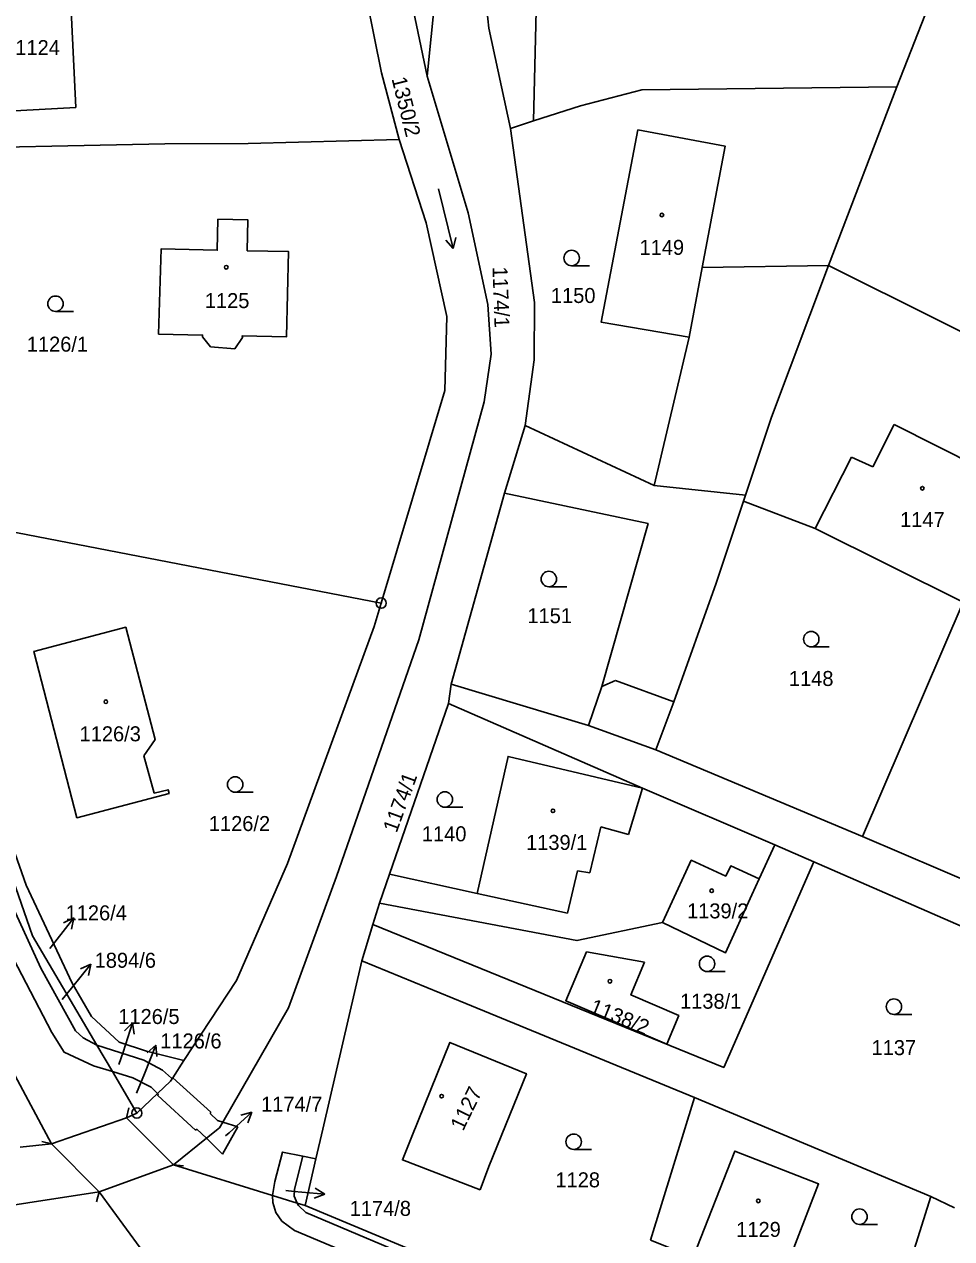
# Model space of a CAD drawing. Extents: x -587171 to -555306, y -1167727 to -1074732.
# Drawn here: x -560044.2 to -559953.8, y -1077309.7 to -1077191.4 of the extents above; entities that cross this region are included whole.
import ezdxf

# ---------------------------------------------------------------- set-up
doc = ezdxf.new("R2010")
doc.units = 0
for name, color, linetype in [('Hranice parcel', 7, 'Continuous'), ('Parcelní čísla', 7, 'Continuous'), ('Pop  PČ popisy', 7, 'Continuous'), ('Vnitřní kresba', 7, 'Continuous'), ('Značky bodu BP', 7, 'Continuous'), ('Značky budov', 7, 'Continuous'), ('Značky kultur', 7, 'Continuous')]:
    doc.layers.add(name, color=color, linetype=linetype)

msp = doc.modelspace()

# ---------------------------------------------------------------- linework, layer by layer
at = {"layer": 'Hranice parcel'}
for p, q in [((-560004.91, -1077196.43), (-560001.14, -1077158.62)), ((-559993.89, -1077173.69), (-559994.57, -1077200.8)), ((-559954.11, -1077184.61), (-559959.19, -1077197.48)), ((-559959.19, -1077197.48), (-559965.84, -1077214.88)), ((-559994.57, -1077200.8), (-559996.81, -1077201.54)), ((-559995.39, -1077230.48), (-559997.38, -1077237.06)), ((-559997.38, -1077237.06), (-560002.57, -1077255.66)), ((-560052.86, -1077239.38), (-560009.4, -1077247.76)), ((-559952.71, -1077247.67), (-559962.52, -1077270.5)), ((-560002.57, -1077255.66), (-560002.85, -1077257.55)), ((-559989.22, -1077259.69), (-560002.57, -1077255.66)), ((-560002.85, -1077257.55), (-560008.59, -1077274.16)), ((-559983.95, -1077265.8), (-560002.85, -1077257.55)), ((-559982.64, -1077262.05), (-559989.22, -1077259.69)), ((-559962.52, -1077270.5), (-559982.64, -1077262.05)), ((-559971.06, -1077271.31), (-559983.95, -1077265.8)), ((-559943.24, -1077278.73), (-559962.52, -1077270.5)), ((-559972.57, -1077274.63), (-559971.06, -1077271.31)), ((-559971.06, -1077271.31), (-559967.26, -1077272.96)), ((-559942.85, -1077283.65), (-559967.26, -1077272.96)), ((-560008.59, -1077274.16), (-560009.57, -1077277)), ((-560009.57, -1077277), (-560010.22, -1077279.07)), ((-560010.22, -1077279.07), (-560011.29, -1077282.6)), ((-560037.1, -1077290.82), (-560035.58, -1077293.41)), ((-560032.27, -1077291.41), (-560028.61, -1077292.34)), ((-560029.7, -1077294), (-560028.61, -1077292.34)), ((-560033.2, -1077297.44), (-560035.58, -1077293.41)), ((-560029.84, -1077294.05), (-560029.7, -1077294)), ((-560033.2, -1077297.44), (-560031.19, -1077295.54)), ((-560031.82, -1077294.93), (-560031.19, -1077295.54)), ((-559983.17, -1077309.84), (-559978.88, -1077295.93)), ((-559955.87, -1077305.57), (-559978.88, -1077295.93)), ((-560041.5, -1077300.43), (-560034.22, -1077297.9)), ((-560034.22, -1077297.9), (-560033.2, -1077297.44)), ((-560024.86, -1077301.44), (-560023.35, -1077298.79)), ((-560023.35, -1077298.79), (-560024.84, -1077298.33)), ((-560044.56, -1077300.76), (-560041.5, -1077300.43)), ((-560026.41, -1077299.9), (-560029.63, -1077302.5)), ((-560026.41, -1077299.9), (-560024.86, -1077301.44)), ((-560036.87, -1077305.12), (-560029.63, -1077302.5)), ((-560029.63, -1077302.5), (-560019.98, -1077305.47)), ((-560015.77, -1077301.91), (-560016.82, -1077306.44)), ((-560030.81, -1077313.36), (-560036.87, -1077305.12)), ((-560019.77, -1077304.12), (-560019.98, -1077305.47)), ((-560019.98, -1077305.47), (-560019.97, -1077306.15)), ((-559960.06, -1077318.93), (-559955.87, -1077305.57)), ((-559953.55, -1077306.68), (-559955.87, -1077305.57)), ((-560016.82, -1077306.44), (-559986.08, -1077319.26))]:
    msp.add_line(p, q, dxfattribs=at)
for points in [[(-560017.83, -1077148.74), (-560011.02, -1077175.82), (-560007.44, -1077184.29), (-560004.91, -1077196.43)], [(-559996.81, -1077201.54), (-559998.93, -1077191.75), (-559999.31, -1077188.1), (-559999.06, -1077183.65), (-559998.77, -1077180.23), (-559996.85, -1077172.09)], [(-560007.64, -1077202.6), (-560009.38, -1077196.11), (-560011.56, -1077185.31), (-560013.32, -1077176.42)], [(-560004.91, -1077196.43), (-560000.94, -1077209.74), (-559999.02, -1077218.69), (-559998.7, -1077223.52), (-559999.36, -1077228.15), (-560005.72, -1077251.33), (-560013.76, -1077274.39)], [(-559959.19, -1077197.48), (-559984.01, -1077197.77), (-559989.99, -1077199.31), (-559994.57, -1077200.8)], [(-559996.81, -1077201.54), (-559994.46, -1077218.47), (-559994.51, -1077224.08), (-559995.39, -1077230.48)], [(-559965.84, -1077214.88), (-559978.13, -1077215.06), (-559975.89, -1077203.26), (-559984.4, -1077201.67), (-559987.96, -1077220.4), (-559979.41, -1077221.85), (-559982.81, -1077236.32), (-559995.39, -1077230.48)], [(-560055.67, -1077203.55), (-560030.48, -1077203.03), (-560022.36, -1077202.99), (-560007.64, -1077202.6)], [(-560009.4, -1077247.76), (-560003.19, -1077227.07), (-560003.02, -1077219.85), (-560005.01, -1077210.73), (-560007.64, -1077202.6)], [(-560022.46, -1077213.44), (-560022.38, -1077210.43), (-560025.31, -1077210.37), (-560025.37, -1077213.39), (-560030.84, -1077213.26), (-560031.08, -1077221.56), (-560026.79, -1077221.66), (-560026.79, -1077221.83), (-560026.01, -1077222.81), (-560023.66, -1077222.98), (-560022.91, -1077221.89), (-560022.95, -1077221.74), (-560018.63, -1077221.83), (-560018.42, -1077213.53), (-560022.46, -1077213.44)], [(-559965.84, -1077214.88), (-559971.37, -1077229.65), (-559973.91, -1077237.24), (-559974.12, -1077237.85)], [(-559944.21, -1077229.58), (-559944.35, -1077225.59), (-559965.84, -1077214.88)], [(-560035.58, -1077293.41), (-560037.41, -1077292.85), (-560040.27, -1077291.52), (-560041.49, -1077289.6), (-560045.64, -1077281.6), (-560047.66, -1077277.04), (-560048.67, -1077274.19), (-560049.75, -1077270.34), (-560053.97, -1077252.12), (-560054.98, -1077244.94), (-560056.91, -1077222), (-560054.68, -1077221.83)], [(-559997.38, -1077237.06), (-559983.41, -1077240.01), (-559987.92, -1077255.9), (-559989.22, -1077259.69)], [(-559974.12, -1077237.85), (-559976.78, -1077245.81), (-559980.88, -1077257.37), (-559982.64, -1077262.05)], [(-559974.12, -1077237.85), (-559967.13, -1077240.5), (-559952.71, -1077247.67)], [(-560052.24, -1077245.4), (-560051.46, -1077250.37), (-560050.6, -1077252.05), (-560049.23, -1077258.9), (-560047.48, -1077265.33), (-560043.97, -1077275.26), (-560039.49, -1077284.79), (-560037.62, -1077288.04), (-560034.91, -1077290.53), (-560032.27, -1077291.41)], [(-560018.52, -1077273.13), (-560010.08, -1077250.04), (-560009.4, -1077247.76)], [(-560032.51, -1077262.63), (-560031.51, -1077266.28), (-560030.15, -1077265.95), (-560030.06, -1077266.33), (-560039.03, -1077268.67), (-560043.24, -1077252.47), (-560034.28, -1077250.12), (-560031.43, -1077261.04), (-560032.51, -1077262.63)], [(-560049.36, -1077262.96), (-560043.37, -1077280.17), (-560037.1, -1077290.82)], [(-559983.95, -1077265.8), (-559997.04, -1077262.7), (-560000.06, -1077276.05), (-560008.59, -1077274.16)], [(-560037.1, -1077290.82), (-560038.44, -1077290.13), (-560039.17, -1077289.44), (-560042.54, -1077283.32), (-560045.03, -1077277.95), (-560046.58, -1077273.97), (-560047.59, -1077270.51)], [(-560028.61, -1077292.34), (-560023.49, -1077284.53), (-560018.52, -1077273.13)], [(-559967.26, -1077272.96), (-559976.03, -1077293), (-560010.22, -1077279.07)], [(-559981.99, -1077278.87), (-559979.73, -1077273.96), (-559979.2, -1077272.81), (-559975.84, -1077274.36), (-559975.35, -1077273.37), (-559972.57, -1077274.63)], [(-560013.76, -1077274.39), (-560018.44, -1077287.18), (-560024.84, -1077298.33)], [(-559981.99, -1077278.87), (-559975.85, -1077281.82), (-559973.29, -1077276.2), (-559972.57, -1077274.63)], [(-560009.57, -1077277), (-559990.34, -1077280.65), (-559981.99, -1077278.87)], [(-560011.29, -1077282.6), (-560015.1, -1077299), (-560015.77, -1077301.91)], [(-559978.88, -1077295.93), (-560001.16, -1077286.76), (-560011.29, -1077282.6)], [(-559983.74, -1077282.73), (-559985.07, -1077285.94), (-559980.42, -1077287.95), (-559981.57, -1077290.72), (-559991.42, -1077286.5), (-559989.39, -1077281.75), (-559983.74, -1077282.73)], [(-560037.1, -1077290.82), (-560032.52, -1077292.28), (-560030.7, -1077293.28), (-560029.84, -1077294.05)], [(-559999.77, -1077304.94), (-559998.9, -1077302.66), (-559995.25, -1077293.62), (-560002.7, -1077290.57), (-560006.42, -1077299.73), (-560007.34, -1077302.01), (-559999.77, -1077304.94)], [(-560035.58, -1077293.41), (-560033.58, -1077294.01), (-560031.82, -1077294.93)], [(-560031.19, -1077295.54), (-560029.93, -1077294.35), (-560029.7, -1077294)], [(-560024.84, -1077298.33), (-560025.15, -1077298.88), (-560026.41, -1077299.9)], [(-560015.77, -1077301.91), (-560017.02, -1077301.65), (-560019.02, -1077301.24), (-560019.77, -1077304.12)], [(-559960.06, -1077318.93), (-559970.81, -1077314.7), (-559966.79, -1077304.34), (-559974.94, -1077301.15), (-559979, -1077311.48), (-559983.17, -1077309.84)], [(-560036.87, -1077305.12), (-560057.31, -1077308.27), (-560078.28, -1077311.55), (-560114.62, -1077325.3), (-560129.62, -1077334.71)], [(-560019.98, -1077305.47), (-560017.57, -1077306.21), (-560016.82, -1077306.44)], [(-560019.97, -1077306.15), (-560019.65, -1077307.12), (-560019.09, -1077307.96), (-560017.85, -1077308.9), (-559983.72, -1077323.25), (-559968.84, -1077329.13), (-559950.38, -1077336.96), (-559922.87, -1077348.95), (-559908.29, -1077354.69), (-559906.95, -1077355.04)]]:
    msp.add_lwpolyline(points, dxfattribs=at)
at = {"layer": 'Pop  PČ popisy'}
for p, q in [((-560041.19, -1077280.79), (-560039.34, -1077278.43)), ((-560039.34, -1077278.43), (-560040.35, -1077278.91)), ((-560039.34, -1077278.43), (-560039.56, -1077279.52)), ((-560041.69, -1077281.42), (-560041.19, -1077280.79)), ((-560039.57, -1077285.27), (-560037.68, -1077282.94)), ((-560037.68, -1077282.94), (-560038.7, -1077283.4)), ((-560037.68, -1077282.94), (-560037.92, -1077284.03)), ((-560040.47, -1077286.37), (-560039.57, -1077285.27)), ((-560034.54, -1077291.5), (-560033.61, -1077288.65)), ((-560033.61, -1077288.65), (-560034.4, -1077289.44)), ((-560033.61, -1077288.65), (-560033.45, -1077289.75)), ((-560032.47, -1077293.61), (-560031.35, -1077290.83)), ((-560031.35, -1077290.83), (-560032.19, -1077291.57)), ((-560031.35, -1077290.83), (-560031.26, -1077291.94)), ((-560034.94, -1077292.73), (-560034.54, -1077291.5)), ((-560033.24, -1077295.52), (-560032.47, -1077293.61)), ((-560024.22, -1077299.37), (-560021.99, -1077297.36)), ((-560021.99, -1077297.36), (-560023.07, -1077297.66)), ((-560021.99, -1077297.36), (-560022.4, -1077298.4)), ((-560024.56, -1077299.67), (-560024.22, -1077299.37)), ((-560018.69, -1077305), (-560017.87, -1077305.07)), ((-560017.87, -1077305.07), (-560014.88, -1077305.33)), ((-560014.88, -1077305.33), (-560015.83, -1077304.75)), ((-560014.88, -1077305.33), (-560015.92, -1077305.74))]:
    msp.add_line(p, q, dxfattribs=at)
at = {"layer": 'Vnitřní kresba'}
for p, q in [((-560039.82, -1077185.46), (-560039.15, -1077199.5)), ((-560039.15, -1077199.5), (-560046.28, -1077199.88)), ((-559978.13, -1077215.06), (-559979.41, -1077221.85)), ((-559961.51, -1077234.5), (-559959.44, -1077230.38)), ((-559959.44, -1077230.38), (-559947.23, -1077236.5)), ((-559967.13, -1077240.5), (-559963.6, -1077233.54)), ((-559963.6, -1077233.54), (-559961.51, -1077234.5)), ((-559982.81, -1077236.32), (-559973.91, -1077237.24)), ((-559987.92, -1077255.9), (-559986.57, -1077255.3)), ((-559986.57, -1077255.3), (-559980.88, -1077257.37)), ((-559985.32, -1077270.3), (-559983.95, -1077265.8)), ((-559989.07, -1077274.04), (-559988, -1077269.56)), ((-559988, -1077269.56), (-559985.32, -1077270.3)), ((-559991.24, -1077277.98), (-559990.27, -1077273.86)), ((-559990.27, -1077273.86), (-559989.07, -1077274.04)), ((-560000.06, -1077276.05), (-559991.24, -1077277.98)), ((-560049.08, -1077286.32), (-560041.5, -1077300.43)), ((-560029.7, -1077294), (-560026, -1077297.36)), ((-560031.11, -1077295.61), (-560031.19, -1077295.54)), ((-560031.17, -1077295.73), (-560031.11, -1077295.61)), ((-560027.48, -1077299.12), (-560031.17, -1077295.73)), ((-560033.98, -1077296.93), (-560034.22, -1077297.9)), ((-560029.63, -1077302.5), (-560034.22, -1077297.9)), ((-560026.07, -1077297.5), (-560026, -1077297.36)), ((-560025.33, -1077298.18), (-560026.07, -1077297.5)), ((-560027.35, -1077299.01), (-560027.48, -1077299.12)), ((-560026.41, -1077299.9), (-560027.35, -1077299.01)), ((-560024.84, -1077298.33), (-560025.33, -1077298.18)), ((-560042.47, -1077300.2), (-560041.5, -1077300.43)), ((-560041.5, -1077300.43), (-560036.87, -1077305.12)), ((-560028.64, -1077302.6), (-560029.63, -1077302.5)), ((-560017.02, -1077301.65), (-560017.86, -1077304.87)), ((-560037.13, -1077306.09), (-560036.87, -1077305.12)), ((-560017.86, -1077304.87), (-560017.89, -1077305.54)), ((-560017.89, -1077305.54), (-560017.57, -1077306.21)), ((-560017.57, -1077306.21), (-560017.46, -1077306.44)), ((-560017.46, -1077306.44), (-560016.75, -1077307.12)), ((-560016.75, -1077307.12), (-559983, -1077321.36))]:
    msp.add_line(p, q, dxfattribs=at)
at = {"layer": 'Značky bodu BP'}
for centre, radius in [((-560009.4, -1077247.76), 0.5), ((-560009.4, -1077247.76), 0.0303), ((-560033.2, -1077297.44), 0.5), ((-560033.2, -1077297.44), 0.0303)]:
    msp.add_circle(centre, radius, dxfattribs=at)
at = {"layer": 'Značky budov'}
for centre in [(-559982.06, -1077209.96), (-560024.49, -1077215.05), (-559956.69, -1077236.58), (-560036.22, -1077257.38), (-559992.67, -1077268), (-559977.21, -1077275.79), (-559987.12, -1077284.6), (-560003.51, -1077295.8), (-559972.67, -1077306)]:
    msp.add_circle(centre, 0.175, dxfattribs=at)
at = {"layer": 'Značky kultur'}
for p, q in [((-560003.83, -1077207.41), (-560002.38, -1077213.23)), ((-560002.38, -1077213.23), (-560003.1, -1077212.4)), ((-560002.38, -1077213.23), (-560002.13, -1077212.16)), ((-559990.85, -1077214.9), (-559989.1, -1077214.9)), ((-560041.12, -1077219.35), (-560039.37, -1077219.35)), ((-559993.07, -1077246.17), (-559991.32, -1077246.17)), ((-559967.51, -1077252.03), (-559965.76, -1077252.03)), ((-560023.62, -1077266.19), (-560021.87, -1077266.19)), ((-560003.2, -1077267.65), (-560001.45, -1077267.65)), ((-559977.66, -1077283.66), (-559975.91, -1077283.66)), ((-559959.46, -1077287.83), (-559957.71, -1077287.83)), ((-559990.65, -1077300.99), (-559988.9, -1077300.99)), ((-559962.81, -1077308.29), (-559961.06, -1077308.29))]:
    msp.add_line(p, q, dxfattribs=at)
for centre in [(-559990.85, -1077214.15), (-560041.12, -1077218.6), (-559993.07, -1077245.42), (-559967.51, -1077251.28), (-560023.62, -1077265.44), (-560003.2, -1077266.9), (-559977.66, -1077282.91), (-559959.46, -1077287.08), (-559990.65, -1077300.24), (-559962.81, -1077307.54)]:
    msp.add_circle(centre, 0.75, dxfattribs=at)

# ---------------------------------------------------------------- texts
at = {"layer": 'Parcelní čísla'}
for s, p in [('1124', (-560045.04, -1077194.38)), ('1149', (-559984.24, -1077213.84)), ('1125', (-560026.58, -1077219.03)), ('1150', (-559992.87, -1077218.53)), ('1126/1', (-560043.92, -1077223.27)), ('1147', (-559958.86, -1077240.36)), ('1151', (-559995.16, -1077249.72)), ('1148', (-559969.69, -1077255.84)), ('1126/3', (-560038.78, -1077261.23)), ('1126/2', (-560026.19, -1077269.97)), ('1140', (-560005.44, -1077270.97)), ('1139/1', (-559995.29, -1077271.81)), ('1126/4', (-560040.14, -1077278.67)), ('1139/2', (-559979.61, -1077278.48)), ('1894/6', (-560037.31, -1077283.29)), ('1138/1', (-559980.29, -1077287.28)), ('1126/5', (-560035.01, -1077288.77)), ('1126/6', (-560030.92, -1077291.15)), ('1137', (-559961.64, -1077291.8)), ('1174/7', (-560021.1, -1077297.31)), ('1128', (-559992.43, -1077304.68)), ('1174/8', (-560012.47, -1077307.46)), ('1129', (-559974.82, -1077309.51))]:
    msp.add_text(s, height=1.46, dxfattribs=at).set_placement(p)
for s, rotation, p in [('1350/2', 284, (-560008.4, -1077196.68)), ('1174/1', 272, (-559998.56, -1077215.01)), ('1174/1', 70, (-560007.9, -1077270.22)), ('1138/2', 338, (-559989.2, -1077287.62)), ('1127', 64, (-560001.42, -1077299.26))]:
    msp.add_text(s, height=1.46, rotation=rotation, dxfattribs=at).set_placement(p)

doc.saveas('drawing.dxf')
